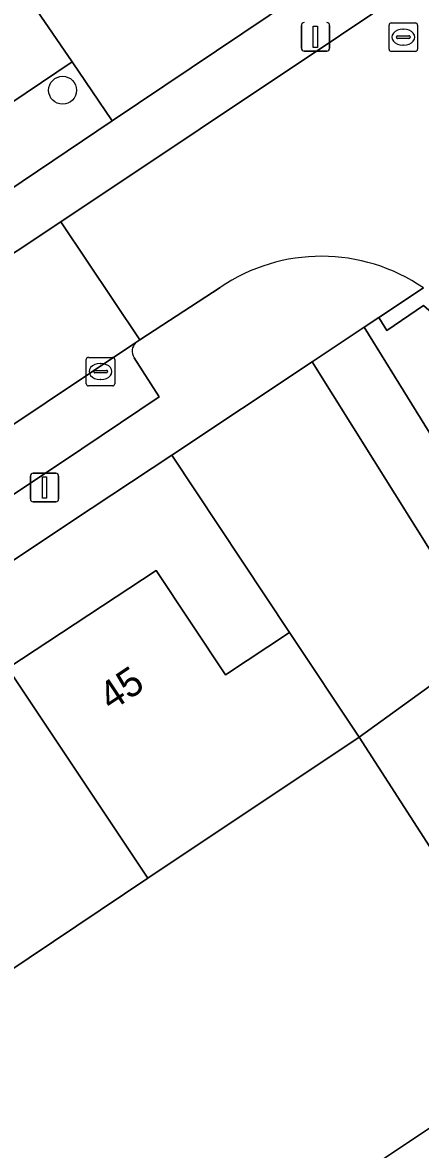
# Model space of a CAD drawing. Extents: x 158352 to 159489, y 383828 to 384603.
# Drawn here: x 158685.25 to 158699.21, y 384335.08 to 384374.6 of the extents above; entities that cross this region are included whole.
import ezdxf

# ---------------------------------------------------------------- set-up
doc = ezdxf.new("R2010")
doc.units = 0
for name, color, linetype in [('IMGEO_Boom', 7, 'Continuous'), ('IMGEO_Erf', 7, 'Continuous'), ('IMGEO_Groenvoorziening', 7, 'Continuous'), ('IMGEO_Haag', 7, 'Continuous'), ('IMGEO_Kolk', 7, 'Continuous'), ('IMGEO_Lichtmast', 7, 'Continuous'), ('IMGEO_Muur', 7, 'Continuous'), ('IMGEO_Pand', 7, 'Continuous'), ('IMGEO_Pand_nummerreeks', 7, 'Continuous'), ('IMGEO_Parkeervlak_open', 7, 'Continuous'), ('IMGEO_Rijbaan_lokaal_open', 7, 'Continuous'), ('IMGEO_Rioolput', 7, 'Continuous'), ('IMGEO_Voetpad_gesloten', 7, 'Continuous'), ('IMGEO_Voetpad_open', 7, 'Continuous')]:
    doc.layers.add(name, color=color, linetype=linetype)

msp = doc.modelspace()

# ---------------------------------------------------------------- linework, layer by layer
at = {"layer": 'IMGEO_Boom'}
msp.add_circle((158686.653, 384372.225), 0.489, dxfattribs=at)
at = {"layer": 'IMGEO_Erf'}
for points in [[(158684.738, 384351.963), (158689.934, 384355.386), (158692.374, 384351.725), (158694.612, 384353.216), (158690.486, 384359.432), (158686.972, 384357.1), (158650.515, 384332.795)], [(158684.114, 384325.544), (158687.812, 384328.006), (158688.865, 384326.424), (158689.665, 384326.961), (158688.612, 384328.543), (158692.312, 384331.006), (158693.365, 384329.425), (158694.658, 384330.292), (158693.602, 384331.872), (158696.723, 384333.957), (158699.844, 384336.043), (158700.9, 384334.463), (158702.178, 384335.311), (158705.018, 384337.202), (158703.821, 384339.058), (158697.064, 384349.538), (158689.651, 384344.598), (158684.664, 384341.256)]]:
    msp.add_lwpolyline(points, dxfattribs=at)
at = {"layer": 'IMGEO_Groenvoorziening'}
for points in [[(158685.2, 384375.84), (158686.987, 384373.219), (158688.395, 384371.153), (158694.831, 384375.482), (158698.179, 384377.716), (158704.964, 384382.243), (158707.798, 384384.134), (158715.642, 384389.377), (158716.954, 384390.243), (158742.278, 384407.217), (158743.282, 384407.89), (158756.032, 384416.448)], [(158699.316, 384365.295), (158697.75, 384364.255), (158698.031, 384363.799), (158699.322, 384364.675), (158699.704, 384364.332), (158705.665, 384355.479), (158713.823, 384343.363), (158716.687, 384338.771), (158717.302, 384339.096), (158716.829, 384339.908), (158701.145, 384363.368)], [(158699.704, 384364.332), (158699.322, 384364.675), (158698.031, 384363.799), (158697.75, 384364.255), (158697.233, 384363.912), (158701.74, 384356.644)], [(158700.493, 384354.599), (158695.416, 384362.705), (158690.486, 384359.432), (158694.612, 384353.216), (158697.064, 384349.538), (158701.417, 384352.687)], [(158701.417, 384352.687), (158697.064, 384349.538), (158703.821, 384339.058), (158706.791, 384340.99)]]:
    msp.add_lwpolyline(points, dxfattribs=at)
for points in [[(158670.801, 384362.332), (158671.801, 384363.005), (158686.987, 384373.219), (158685.2, 384375.84), (158675.607, 384369.462), (158675.482, 384369.379), (158675.357, 384369.296), (158643.13, 384347.868), (158641.769, 384343.646), (158641.434, 384342.662)], [(158688.395, 384371.153), (158686.987, 384373.219), (158671.801, 384363.005), (158670.801, 384362.332), (158641.434, 384342.662), (158640.109, 384338.766), (158672.19, 384360.253), (158673.196, 384360.93)]]:
    msp.add_lwpolyline(points, close=True, dxfattribs=at)
at = {"layer": 'IMGEO_Haag'}
msp.add_lwpolyline([(158699.316, 384365.295), (158697.75, 384364.255), (158698.031, 384363.799), (158699.322, 384364.675), (158699.704, 384364.332), (158713.823, 384343.363), (158716.687, 384338.771), (158717.302, 384339.096), (158716.829, 384339.908), (158701.145, 384363.368)], dxfattribs=at)
at = {"layer": 'IMGEO_Kolk'}
for p, q in [((158687.486, 384361.933), (158687.486, 384362.785)), ((158687.561, 384362.859), (158688.413, 384362.859)), ((158687.974, 384362.639), (158687.999, 384362.639)), ((158688.487, 384362.785), (158688.487, 384361.933)), ((158687.745, 384362.353), (158687.745, 384362.365)), ((158688.183, 384362.316), (158687.785, 384362.316)), ((158687.788, 384362.402), (158688.186, 384362.402)), ((158688.229, 384362.365), (158688.229, 384362.353)), ((158688.413, 384361.859), (158687.561, 384361.859)), ((158687.997, 384362.079), (158687.972, 384362.079))]:
    msp.add_line(p, q, dxfattribs=at)
for points in [[(158687.486, 384361.933), (158687.486, 384362.785)], [(158687.561, 384362.859), (158688.413, 384362.859)], [(158688.487, 384362.785), (158688.487, 384361.933)], [(158688.413, 384361.859), (158687.561, 384361.859)]]:
    msp.add_lwpolyline(points, dxfattribs=at)
for centre, radius, start, end in [((158687.563, 384362.783), 0.0765, 91.552, 178.448), ((158687.563, 384362.783), 0.0765, 91.552, 178.448), ((158688.411, 384362.783), 0.0765, 1.552, 88.448), ((158688.411, 384362.783), 0.0765, 1.552, 88.448), ((158687.785, 384362.362), 0.0403, 85.8775, 175.7526), ((158687.782, 384362.352), 0.0366, 178.938, 274.7102), ((158688.186, 384362.359), 0.043, 264.8664, 352.4533), ((158688.19, 384362.364), 0.0386, 1.7309, 96.639), ((158687.563, 384361.935), 0.0765, 181.552, 268.448), ((158687.563, 384361.935), 0.0765, 181.552, 268.448), ((158688.411, 384361.935), 0.0765, 271.552, 358.448), ((158688.411, 384361.935), 0.0765, 271.552, 358.448)]:
    msp.add_arc(centre, radius, start, end, dxfattribs=at)
for centre, major_axis, ratio, start_param, end_param in [((158687.973, 384362.359), (-0.387, 0.002), 0.722429, 4.712389, 7.853982), ((158687.998, 384362.359), (-0.39, 0.002), 0.717154, 1.570796, 4.712389)]:
    msp.add_ellipse(centre, major_axis=major_axis, ratio=ratio, start_param=start_param, end_param=end_param, dxfattribs=at)
at = {"layer": 'IMGEO_Lichtmast'}
for p, q in [((158695.033, 384373.699), (158695.033, 384374.499)), ((158695.033, 384374.499), (158695.033, 384373.699)), ((158696.023, 384374.499), (158696.023, 384373.699)), ((158696.023, 384373.699), (158696.023, 384374.499)), ((158695.923, 384373.599), (158695.133, 384373.599)), ((158695.133, 384373.599), (158695.923, 384373.599)), ((158685.524, 384357.893), (158685.524, 384358.693)), ((158685.524, 384358.693), (158685.524, 384357.893)), ((158685.624, 384358.793), (158686.414, 384358.793)), ((158686.414, 384358.793), (158685.624, 384358.793)), ((158686.514, 384358.693), (158686.514, 384357.893)), ((158686.514, 384357.893), (158686.514, 384358.693)), ((158686.414, 384357.793), (158685.624, 384357.793)), ((158685.624, 384357.793), (158686.414, 384357.793))]:
    msp.add_line(p, q, dxfattribs=at)
for points in [[(158695.453, 384374.474), (158695.603, 384374.474), (158695.603, 384373.724), (158695.453, 384373.724), (158695.453, 384374.474)], [(158685.944, 384358.668), (158686.094, 384358.668), (158686.094, 384357.918), (158685.944, 384357.918), (158685.944, 384358.668)]]:
    msp.add_lwpolyline(points, dxfattribs=at)
for centre, start, end in [((158695.133, 384374.499), 90, 180), ((158695.133, 384374.499), 90, 180), ((158695.923, 384374.499), 0, 90), ((158695.923, 384374.499), 360, 90), ((158695.133, 384373.699), 180, 270), ((158695.133, 384373.699), 180, 270), ((158695.923, 384373.699), 270, 0), ((158695.923, 384373.699), 270, 0), ((158685.624, 384358.693), 90, 180), ((158685.624, 384358.693), 90, 180), ((158686.414, 384358.693), 0, 90), ((158686.414, 384358.693), 360, 90), ((158685.624, 384357.893), 180, 270), ((158685.624, 384357.893), 180, 270), ((158686.414, 384357.893), 270, 0), ((158686.414, 384357.893), 270, 0)]:
    msp.add_arc(centre, 0.1, start, end, dxfattribs=at)
at = {"layer": 'IMGEO_Muur'}
msp.add_lwpolyline([(158705.018, 384337.202), (158703.821, 384339.058), (158697.064, 384349.538)], dxfattribs=at)
at = {"layer": 'IMGEO_Pand'}
for points in [[(158684.738, 384351.963), (158689.651, 384344.598), (158697.064, 384349.538), (158694.612, 384353.216), (158692.374, 384351.725), (158689.934, 384355.386)], [(158679.76, 384348.606), (158684.664, 384341.256), (158689.651, 384344.598), (158684.738, 384351.963)], [(158696.723, 384333.957), (158697.779, 384332.378), (158700.9, 384334.463), (158699.844, 384336.043)]]:
    msp.add_lwpolyline(points, close=True, dxfattribs=at)
at = {"layer": 'IMGEO_Parkeervlak_open'}
for points in [[(158689.221, 384363.377), (158684.485, 384360.21), (158646.929, 384335.217)], [(158647.518, 384335.038), (158648.374, 384333.728), (158686.654, 384359.199), (158690.04, 384361.478), (158689.167, 384362.842)]]:
    msp.add_lwpolyline(points, dxfattribs=at)
msp.add_arc((158689.523, 384363.076), 0.426, 135.1358, 213.337, dxfattribs=at)
at = {"layer": 'IMGEO_Rijbaan_lokaal_open'}
for points in [[(158707.899, 384375.841), (158708.878, 384376.53), (158706.188, 384380.69), (158686.591, 384367.607), (158689.364, 384363.473), (158692.179, 384365.308)], [(158684.485, 384360.21), (158689.221, 384363.377), (158689.364, 384363.473), (158686.591, 384367.607), (158681.988, 384364.56), (158639.19, 384336.064), (158638.37, 384335.518), (158642.816, 384330.568)]]:
    msp.add_lwpolyline(points, dxfattribs=at)
msp.add_arc((158695.738, 384360.066), 6.336, 55.6168, 124.1744, dxfattribs=at)
at = {"layer": 'IMGEO_Rioolput'}
for p, q in [((158698.11, 384373.66), (158698.11, 384374.512)), ((158698.185, 384374.586), (158699.037, 384374.586)), ((158698.598, 384374.366), (158698.623, 384374.366)), ((158699.111, 384374.512), (158699.111, 384373.66)), ((158698.369, 384374.08), (158698.369, 384374.092)), ((158698.807, 384374.043), (158698.409, 384374.043)), ((158698.412, 384374.129), (158698.81, 384374.129)), ((158698.853, 384374.092), (158698.853, 384374.08)), ((158699.037, 384373.586), (158698.185, 384373.586)), ((158698.621, 384373.806), (158698.596, 384373.806))]:
    msp.add_line(p, q, dxfattribs=at)
for points in [[(158698.11, 384373.66), (158698.11, 384374.512)], [(158698.185, 384374.586), (158699.037, 384374.586)], [(158699.111, 384374.512), (158699.111, 384373.66)], [(158699.037, 384373.586), (158698.185, 384373.586)]]:
    msp.add_lwpolyline(points, dxfattribs=at)
for centre, radius, start, end in [((158698.187, 384374.51), 0.0765, 91.552, 178.448), ((158698.187, 384374.51), 0.0765, 91.552, 178.448), ((158699.035, 384374.51), 0.0765, 1.552, 88.448), ((158699.035, 384374.51), 0.0765, 1.552, 88.448), ((158698.409, 384374.089), 0.0403, 85.8775, 175.7526), ((158698.406, 384374.079), 0.0366, 178.938, 274.7102), ((158698.81, 384374.086), 0.043, 264.8664, 352.4533), ((158698.814, 384374.091), 0.0386, 1.7309, 96.639), ((158698.187, 384373.662), 0.0765, 181.552, 268.448), ((158698.187, 384373.662), 0.0765, 181.552, 268.448), ((158699.035, 384373.662), 0.0765, 271.552, 358.448), ((158699.035, 384373.662), 0.0765, 271.552, 358.448)]:
    msp.add_arc(centre, radius, start, end, dxfattribs=at)
for centre, major_axis, ratio, start_param, end_param in [((158698.597, 384374.086), (-0.387, 0.002), 0.722429, 4.712389, 7.853982), ((158698.622, 384374.086), (-0.39, 0.002), 0.717154, 1.570796, 4.712389)]:
    msp.add_ellipse(centre, major_axis=major_axis, ratio=ratio, start_param=start_param, end_param=end_param, dxfattribs=at)
at = {"layer": 'IMGEO_Voetpad_gesloten'}
msp.add_lwpolyline([(158701.74, 384356.644), (158697.233, 384363.912), (158695.416, 384362.705), (158700.493, 384354.599)], dxfattribs=at)
at = {"layer": 'IMGEO_Voetpad_open'}
for points in [[(158756.032, 384416.448), (158743.282, 384407.89), (158742.278, 384407.217), (158716.954, 384390.243), (158715.642, 384389.377), (158707.798, 384384.134), (158704.964, 384382.243), (158698.179, 384377.716), (158694.831, 384375.482), (158688.395, 384371.153), (158673.196, 384360.93), (158672.19, 384360.253), (158640.109, 384338.766), (158639.19, 384336.064), (158681.988, 384364.56), (158686.591, 384367.607), (158706.188, 384380.69), (158744.541, 384406.289), (158761.522, 384417.613)], [(158686.972, 384357.1), (158690.486, 384359.432), (158695.416, 384362.705), (158697.233, 384363.912), (158697.75, 384364.255), (158699.316, 384365.295)], [(158692.179, 384365.308), (158689.364, 384363.473), (158689.221, 384363.377)], [(158689.167, 384362.842), (158690.04, 384361.478), (158686.654, 384359.199), (158648.374, 384333.728), (158647.518, 384335.038)], [(158643.662, 384326.8), (158646.346, 384330.011), (158650.515, 384332.795), (158686.972, 384357.1)]]:
    msp.add_lwpolyline(points, dxfattribs=at)
for centre, radius, start, end in [((158695.738, 384360.066), 6.336, 55.6168, 124.1744), ((158689.523, 384363.076), 0.426, 135.1358, 213.337)]:
    msp.add_arc(centre, radius, start, end, dxfattribs=at)

# ---------------------------------------------------------------- texts
at = {"layer": 'IMGEO_Pand_nummerreeks'}
msp.add_text('45', height=1, rotation=33.5712, dxfattribs=at).set_placement((158688.357, 384350.429))

doc.saveas('drawing.dxf')
